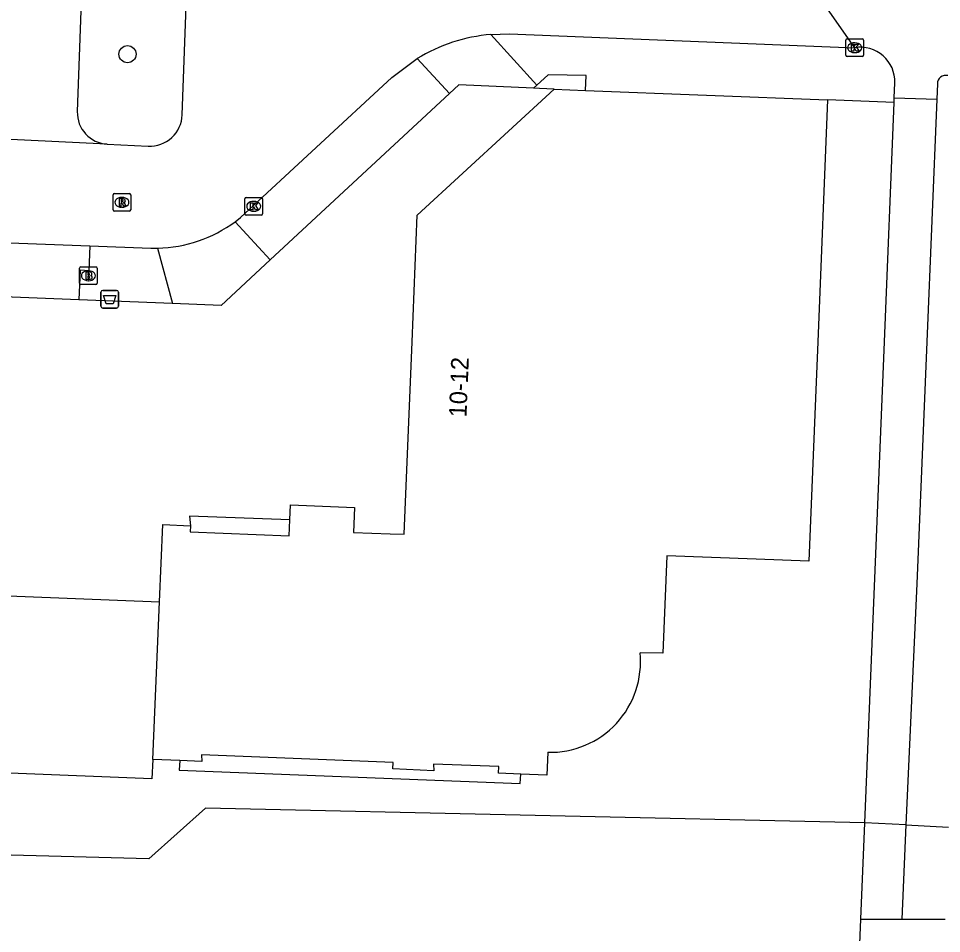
# Model space of a CAD drawing. Extents: x 160732 to 162105, y 387428 to 388479.
# Drawn here: x 161863.3 to 161915.7, y 387466.4 to 387518.4 of the extents above; entities that cross this region are included whole.
import ezdxf

# ---------------------------------------------------------------- set-up
doc = ezdxf.new("R2010")
doc.units = 0
for name, color, linetype in [('IMGEO_Afvalbak', 7, 'Continuous'), ('IMGEO_Berm_groen', 7, 'Continuous'), ('IMGEO_Boom', 7, 'Continuous'), ('IMGEO_Brandkraan', 7, 'Continuous'), ('IMGEO_Fietspad_open', 7, 'Continuous'), ('IMGEO_Kolk', 7, 'Continuous'), ('IMGEO_Pand', 7, 'Continuous'), ('IMGEO_Pand_nummerreeks', 7, 'Continuous'), ('IMGEO_Pand_overbouw', 7, 'Continuous'), ('IMGEO_Rijbaan_lokaal_open', 7, 'Continuous'), ('IMGEO_Rioolput', 7, 'Continuous'), ('IMGEO_Voetpad_open', 7, 'Continuous')]:
    doc.layers.add(name, color=color, linetype=linetype)

msp = doc.modelspace()

# ---------------------------------------------------------------- linework, layer by layer
at = {"layer": 'IMGEO_Afvalbak'}
for p, q in [((161867.945, 387502.017), (161867.945, 387502.817)), ((161867.945, 387502.817), (161867.945, 387502.017)), ((161868.045, 387502.917), (161868.835, 387502.917)), ((161868.835, 387502.917), (161868.045, 387502.917)), ((161868.935, 387502.817), (161868.935, 387502.017)), ((161868.935, 387502.017), (161868.935, 387502.817)), ((161868.835, 387501.917), (161868.045, 387501.917)), ((161868.045, 387501.917), (161868.835, 387501.917))]:
    msp.add_line(p, q, dxfattribs=at)
msp.add_lwpolyline([(161868.088, 387502.631), (161868.792, 387502.631), (161868.643, 387502.161), (161868.237, 387502.161), (161868.088, 387502.631)], dxfattribs=at)
for centre, start, end in [((161868.045, 387502.817), 90, 180), ((161868.045, 387502.817), 90, 180), ((161868.835, 387502.817), 0, 90), ((161868.835, 387502.817), 360, 90), ((161868.045, 387502.017), 180, 270), ((161868.045, 387502.017), 180, 270), ((161868.835, 387502.017), 270, 0), ((161868.835, 387502.017), 270, 0)]:
    msp.add_arc(centre, 0.1, start, end, dxfattribs=at)
at = {"layer": 'IMGEO_Berm_groen'}
msp.add_lwpolyline([(161911.36, 387472.656), (161873.893, 387473.491), (161870.663, 387470.615), (161830.8, 387471.678)], dxfattribs=at)
at = {"layer": 'IMGEO_Boom'}
msp.add_circle((161869.453, 387516.344), 0.489, dxfattribs=at)
at = {"layer": 'IMGEO_Brandkraan'}
for p, q in [((161866.729, 387503.325), (161866.729, 387504.177)), ((161866.804, 387504.251), (161867.656, 387504.251)), ((161867.217, 387504.031), (161867.242, 387504.031)), ((161867.73, 387504.177), (161867.73, 387503.325)), ((161867.656, 387503.251), (161866.804, 387503.251)), ((161867.24, 387503.471), (161867.215, 387503.471))]:
    msp.add_line(p, q, dxfattribs=at)
for points in [[(161866.729, 387503.325), (161866.729, 387504.177)], [(161866.804, 387504.251), (161867.656, 387504.251)], [(161867.077, 387503.951), (161867.077, 387503.551), (161867.29, 387503.551)], [(161867.308, 387503.951), (161867.077, 387503.951)], [(161867.256, 387503.87), (161867.202, 387503.87), (161867.202, 387503.794)], [(161867.202, 387503.794), (161867.255, 387503.794)], [(161867.73, 387504.177), (161867.73, 387503.325)], [(161867.656, 387503.251), (161866.804, 387503.251)], [(161867.264, 387503.718), (161867.202, 387503.718), (161867.202, 387503.637)], [(161867.202, 387503.637), (161867.264, 387503.637)]]:
    msp.add_lwpolyline(points, dxfattribs=at)
for centre, radius, start, end in [((161866.806, 387504.175), 0.0765, 91.552, 178.448), ((161866.806, 387504.175), 0.0765, 91.552, 178.448), ((161867.257, 387503.832), 0.0379, 267.8285, 90.9355), ((161867.312, 387503.806), 0.145, 59.4692, 91.5367), ((161867.337, 387503.853), 0.0922, 285.5137, 58.1501), ((161867.342, 387503.661), 0.105, 301.3115, 78.989), ((161867.654, 387504.175), 0.0765, 1.552, 88.448), ((161867.654, 387504.175), 0.0765, 1.552, 88.448), ((161866.806, 387503.327), 0.0765, 181.552, 268.448), ((161866.806, 387503.327), 0.0765, 181.552, 268.448), ((161867.265, 387503.677), 0.0404, 269.8759, 90.5077), ((161867.296, 387503.802), 0.251, 268.6676, 293.5347), ((161867.654, 387503.327), 0.0765, 271.552, 358.448), ((161867.654, 387503.327), 0.0765, 271.552, 358.448)]:
    msp.add_arc(centre, radius, start, end, dxfattribs=at)
for centre, major_axis, ratio, start_param, end_param in [((161867.216, 387503.751), (-0.387, 0.002), 0.722429, 4.712389, 7.853982), ((161867.241, 387503.751), (-0.39, 0.002), 0.717154, 1.570796, 4.712389)]:
    msp.add_ellipse(centre, major_axis=major_axis, ratio=ratio, start_param=start_param, end_param=end_param, dxfattribs=at)
at = {"layer": 'IMGEO_Fietspad_open'}
for points in [[(161913.031, 387513.607), (161913.041, 387513.871)], [(161915.457, 387513.788), (161914.885, 387500), (161914.314, 387486.247), (161913.7, 387472.534)], [(161911.36, 387472.656), (161912.476, 387500), (161913.031, 387513.607)], [(161911.137, 387467.185), (161911.36, 387472.656)], [(161913.7, 387472.534), (161911.36, 387472.656)], [(161913.7, 387472.534), (161913.46, 387467.181)], [(161911.137, 387467.185), (161913.46, 387467.181)]]:
    msp.add_lwpolyline(points, dxfattribs=at)
at = {"layer": 'IMGEO_Kolk'}
for p, q in [((161910.289, 387516.285), (161910.289, 387517.137)), ((161910.364, 387517.211), (161911.216, 387517.211)), ((161910.777, 387516.991), (161910.802, 387516.991)), ((161911.29, 387517.137), (161911.29, 387516.285)), ((161910.8, 387516.431), (161910.775, 387516.431)), ((161911.216, 387516.211), (161910.364, 387516.211)), ((161876.128, 387507.274), (161876.128, 387508.126)), ((161876.203, 387508.2), (161877.055, 387508.2)), ((161876.616, 387507.98), (161876.641, 387507.98)), ((161877.129, 387508.126), (161877.129, 387507.274)), ((161876.639, 387507.42), (161876.614, 387507.42)), ((161877.055, 387507.2), (161876.203, 387507.2))]:
    msp.add_line(p, q, dxfattribs=at)
for points in [[(161910.289, 387516.285), (161910.289, 387517.137)], [(161910.364, 387517.211), (161911.216, 387517.211)], [(161910.61, 387516.911), (161910.733, 387516.911), (161910.733, 387516.76), (161910.863, 387516.911), (161911.027, 387516.911), (161910.881, 387516.76), (161911.034, 387516.511), (161910.882, 387516.511), (161910.797, 387516.675), (161910.733, 387516.608), (161910.733, 387516.511), (161910.61, 387516.511), (161910.61, 387516.911)], [(161911.29, 387517.137), (161911.29, 387516.285)], [(161911.216, 387516.211), (161910.364, 387516.211)], [(161876.128, 387507.274), (161876.128, 387508.126)], [(161876.203, 387508.2), (161877.055, 387508.2)], [(161877.129, 387508.126), (161877.129, 387507.274)], [(161876.449, 387507.9), (161876.572, 387507.9), (161876.572, 387507.749), (161876.702, 387507.9), (161876.866, 387507.9), (161876.72, 387507.749), (161876.873, 387507.5), (161876.721, 387507.5), (161876.636, 387507.664), (161876.572, 387507.597), (161876.572, 387507.5), (161876.449, 387507.5), (161876.449, 387507.9)], [(161877.055, 387507.2), (161876.203, 387507.2)]]:
    msp.add_lwpolyline(points, dxfattribs=at)
for centre, start, end in [((161910.366, 387517.135), 91.552, 178.448), ((161910.366, 387517.135), 91.552, 178.448), ((161911.214, 387517.135), 1.552, 88.448), ((161911.214, 387517.135), 1.552, 88.448), ((161910.366, 387516.287), 181.552, 268.448), ((161910.366, 387516.287), 181.552, 268.448), ((161911.214, 387516.287), 271.552, 358.448), ((161911.214, 387516.287), 271.552, 358.448), ((161876.205, 387508.124), 91.552, 178.448), ((161876.205, 387508.124), 91.552, 178.448), ((161877.053, 387508.124), 1.552, 88.448), ((161877.053, 387508.124), 1.552, 88.448), ((161876.205, 387507.276), 181.552, 268.448), ((161876.205, 387507.276), 181.552, 268.448), ((161877.053, 387507.276), 271.552, 358.448), ((161877.053, 387507.276), 271.552, 358.448)]:
    msp.add_arc(centre, 0.0765, start, end, dxfattribs=at)
for centre, major_axis, ratio, start_param, end_param in [((161910.776, 387516.711), (-0.387, 0.002), 0.722429, 4.712389, 7.853982), ((161910.801, 387516.711), (-0.39, 0.002), 0.717154, 1.570796, 4.712389), ((161876.615, 387507.7), (-0.387, 0.002), 0.722429, 4.712389, 7.853982), ((161876.64, 387507.7), (-0.39, 0.002), 0.717154, 1.570796, 4.712389)]:
    msp.add_ellipse(centre, major_axis=major_axis, ratio=ratio, start_param=start_param, end_param=end_param, dxfattribs=at)
at = {"layer": 'IMGEO_Pand'}
for points in [[(161871.272, 387485.209), (161871.463, 387489.614), (161873.033, 387489.532), (161873.013, 387489.19), (161878.647, 387488.963), (161878.683, 387489.886), (161878.716, 387490.721), (161882.362, 387490.573), (161882.298, 387489.162), (161884.375, 387489.085), (161885.188, 387489.055), (161885.632, 387500), (161885.924, 387507.186), (161893.7, 387514.361)], [(161893.7, 387514.361), (161895.489, 387514.29)], [(161895.489, 387514.29), (161909.246, 387513.745)], [(161909.246, 387513.745), (161908.693, 387500), (161908.564, 387496.799), (161908.191, 387487.534), (161905.182, 387487.644), (161900.108, 387487.829), (161899.878, 387482.306), (161898.588, 387482.326)], [(161838.554, 387480.639), (161838.789, 387486.499), (161871.272, 387485.209)], [(161870.895, 387476.254), (161871.272, 387485.209)], [(161893.337, 387476.666), (161893.292, 387475.366), (161891.804, 387475.425), (161890.538, 387475.476), (161890.553, 387475.848), (161886.839, 387475.998), (161886.859, 387475.619), (161884.541, 387475.716), (161884.562, 387476.087), (161873.665, 387476.526), (161873.676, 387476.136), (161872.433, 387476.189), (161870.895, 387476.254)], [(161870.895, 387476.254), (161870.842, 387475.16), (161847.547, 387476.08), (161847.47, 387474.151), (161838.309, 387474.517)]]:
    msp.add_lwpolyline(points, dxfattribs=at)
msp.add_arc((161893.479, 387481.8), 5.136, 268.4204, 5.873, dxfattribs=at)
at = {"layer": 'IMGEO_Pand_overbouw'}
for points in [[(161873.033, 387489.532), (161873.013, 387489.19), (161878.647, 387488.963), (161878.683, 387489.886), (161872.979, 387490.092)], [(161891.804, 387475.425), (161890.538, 387475.476), (161890.553, 387475.848), (161886.839, 387475.998), (161886.859, 387475.619), (161884.541, 387475.716), (161884.562, 387476.087), (161873.665, 387476.526), (161873.676, 387476.136), (161872.433, 387476.189), (161872.393, 387475.657), (161891.782, 387474.883)]]:
    msp.add_lwpolyline(points, close=True, dxfattribs=at)
at = {"layer": 'IMGEO_Rijbaan_lokaal_open'}
for points in [[(161868.344, 387561.449), (161867.752, 387544.843), (161866.601, 387513.086)], [(161872.563, 387512.893), (161872.976, 387524.257)], [(161910.794, 387516.712), (161906.36, 387523.047)], [(161890.115, 387517.467), (161891.162, 387517.498), (161910.794, 387516.712)], [(161875.567, 387506.822), (161875.879, 387507.067), (161884.475, 387515.024), (161885.915, 387516.096)], [(161913.041, 387513.871), (161913.072, 387514.719)], [(161915.488, 387514.655), (161915.457, 387513.788)], [(161913.041, 387513.871), (161915.457, 387513.788)], [(161868.302, 387511.234), (161868.272, 387511.232), (161858.501, 387511.7), (161858.478, 387511.703)], [(161868.302, 387511.234), (161870.632, 387511.12)], [(161860.603, 387505.712), (161860.738, 387505.707), (161867.318, 387505.459)], [(161867.318, 387505.459), (161870.788, 387505.328), (161871.166, 387505.325)]]:
    msp.add_lwpolyline(points, dxfattribs=at)
for centre, radius, start, end in [((161890.944, 387507.808), 9.694, 94.9064, 121.2499), ((161911.115, 387514.78), 1.958, 358.2149, 99.4204), ((161915.97, 387514.657), 0.482, 76.1511, 180.2735), ((161868.391, 387513.023), 1.791, 177.9728, 267.1601), ((161870.722, 387512.96), 1.842, 267.1948, 357.9201), ((161871.042, 387512.908), 7.584, 270.9398, 306.6317)]:
    msp.add_arc(centre, radius, start, end, dxfattribs=at)
at = {"layer": 'IMGEO_Rioolput'}
for p, q in [((161868.634, 387507.5), (161868.634, 387508.352)), ((161868.709, 387508.426), (161869.561, 387508.426)), ((161869.122, 387508.206), (161869.147, 387508.206)), ((161869.635, 387508.352), (161869.635, 387507.5)), ((161869.561, 387507.426), (161868.709, 387507.426)), ((161869.145, 387507.646), (161869.12, 387507.646))]:
    msp.add_line(p, q, dxfattribs=at)
for points in [[(161868.634, 387507.5), (161868.634, 387508.352)], [(161868.709, 387508.426), (161869.561, 387508.426)], [(161869.223, 387508.124), (161868.971, 387508.126), (161868.971, 387507.726)], [(161869.149, 387508.045), (161869.095, 387508.045), (161869.095, 387507.964)], [(161869.095, 387507.964), (161869.147, 387507.964)], [(161869.635, 387508.352), (161869.635, 387507.5)], [(161869.561, 387507.426), (161868.709, 387507.426)], [(161868.971, 387507.726), (161869.095, 387507.726), (161869.095, 387507.888), (161869.106, 387507.888)], [(161869.153, 387507.859), (161869.224, 387507.726), (161869.364, 387507.726), (161869.299, 387507.852)]]:
    msp.add_lwpolyline(points, dxfattribs=at)
for centre, radius, start, end in [((161868.711, 387508.35), 0.0765, 91.552, 178.448), ((161868.711, 387508.35), 0.0765, 91.552, 178.448), ((161869.131, 387508.153), 0.19, 274.7715, 282.9687), ((161869.155, 387507.949), 0.0964, 77.0061, 93.1865), ((161869.169, 387508.006), 0.0378, 276.6634, 79.6772), ((161869.222, 387508.014), 0.109, 350.3612, 89.416), ((161869.22, 387508.014), 0.112, 277.5842, 350.9817), ((161869.559, 387508.35), 0.0765, 1.552, 88.448), ((161869.559, 387508.35), 0.0765, 1.552, 88.448), ((161868.711, 387507.502), 0.0765, 181.552, 268.448), ((161868.711, 387507.502), 0.0765, 181.552, 268.448), ((161869.105, 387507.835), 0.0533, 26.0293, 88.6989), ((161869.204, 387507.799), 0.108, 29.5134, 73.7905), ((161869.559, 387507.502), 0.0765, 271.552, 358.448), ((161869.559, 387507.502), 0.0765, 271.552, 358.448)]:
    msp.add_arc(centre, radius, start, end, dxfattribs=at)
for centre, major_axis, ratio, start_param, end_param in [((161869.121, 387507.926), (-0.387, 0.002), 0.722429, 4.712389, 7.853982), ((161869.146, 387507.926), (-0.39, 0.002), 0.717154, 1.570796, 4.712389)]:
    msp.add_ellipse(centre, major_axis=major_axis, ratio=ratio, start_param=start_param, end_param=end_param, dxfattribs=at)
at = {"layer": 'IMGEO_Voetpad_open'}
for points in [[(161892.717, 387514.577), (161890.115, 387517.467)], [(161885.915, 387516.096), (161887.763, 387514.117)], [(161895.489, 387514.29), (161895.516, 387515.124), (161893.372, 387515.178), (161892.717, 387514.577)], [(161892.538, 387514.412), (161888.28, 387514.598), (161887.763, 387514.117)], [(161892.717, 387514.577), (161892.538, 387514.412)], [(161893.7, 387514.361), (161892.879, 387514.397), (161892.538, 387514.412)], [(161887.763, 387514.117), (161877.566, 387504.647)], [(161913.031, 387513.607), (161909.246, 387513.745)], [(161877.566, 387504.647), (161875.567, 387506.822)], [(161867.318, 387505.459), (161867.26, 387504.04), (161866.754, 387504.061), (161866.686, 387502.383)], [(161871.166, 387505.325), (161872.012, 387502.166)], [(161877.566, 387504.647), (161874.774, 387502.053), (161872.012, 387502.166)], [(161866.686, 387502.383), (161860.503, 387502.636)], [(161872.012, 387502.166), (161866.686, 387502.383)], [(161913.7, 387472.534), (161916.13, 387472.407)], [(161809.789, 387465.23), (161826.179, 387464.145), (161836.398, 387463.733), (161846.087, 387463.558), (161902.754, 387464.305), (161911.023, 387464.403), (161911.137, 387467.185)], [(161913.46, 387467.181), (161915.935, 387467.177)]]:
    msp.add_lwpolyline(points, dxfattribs=at)

# ---------------------------------------------------------------- texts
at = {"layer": 'IMGEO_Pand_nummerreeks'}
msp.add_text('10-12', height=1, rotation=87.6878, dxfattribs=at).set_placement((161888.721, 387495.687))

doc.saveas('drawing.dxf')
